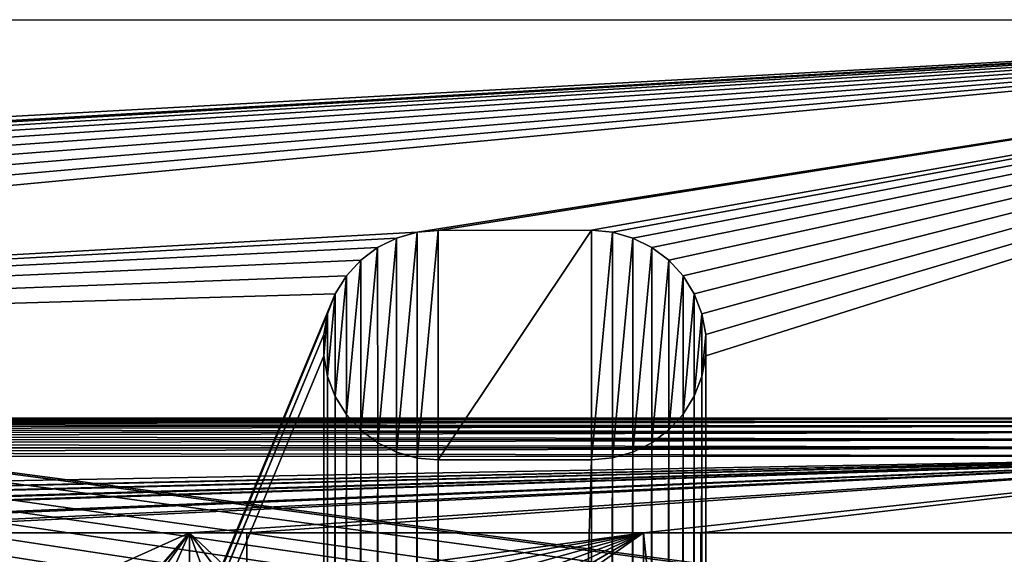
# Model space of a CAD drawing. Header units: metres. Extents: x -206 to 75, y -104 to 104.
# Tile 447 of 656: x -111 to -85, y 61 to 75. Entities that reach past the tile are written whole.
import ezdxf

# ---------------------------------------------------------------- set-up
doc = ezdxf.new("R2010")
doc.units = ezdxf.units.M
doc.layers.add('solid_01_1-CONSUMER_THERM_B_125288', color=7, linetype='CONTINUOUS')

msp = doc.modelspace()

# ---------------------------------------------------------------- linework, layer by layer
at = {"layer": 'solid_01_1-CONSUMER_THERM_B_125288'}
for points in [[(-165.763763, 69.471123), (-200.514557, 74.966148), (-65.514557, 74.985474)], [(-65.514557, 74.985474, 1.5), (-65.514557, 74.985474), (-200.514557, 74.966148)], [(-65.514557, 74.985474, 1.5), (-200.514557, 74.966148), (-200.514557, 74.966148, 1.5)], [(-85.36203, 59.706043, 1.5), (-65.514557, 74.985474, 1.5), (-200.514557, 74.966148, 1.5)], [(-86.338036, 59.777889, 1.5), (-85.36203, 59.706043, 1.5), (-200.514557, 74.966148, 1.5)], [(-88.29303, 59.740044, 1.5), (-86.338036, 59.777889, 1.5), (-200.514557, 74.966148, 1.5)], [(-90.227058, 59.461433, 1.5), (-88.29303, 59.740044, 1.5), (-200.514557, 74.966148, 1.5)], [(-91.178185, 59.232857, 1.5), (-90.227058, 59.461433, 1.5), (-200.514557, 74.966148, 1.5)], [(-92.114357, 58.945553, 1.5), (-91.178185, 59.232857, 1.5), (-200.514557, 74.966148, 1.5)], [(-93.031235, 58.600723, 1.5), (-92.114357, 58.945553, 1.5), (-200.514557, 74.966148, 1.5)], [(-93.924225, 58.200146, 1.5), (-93.031235, 58.600723, 1.5), (-200.514557, 74.966148, 1.5)], [(-95.621269, 57.241257, 1.5), (-93.924225, 58.200146, 1.5), (-200.514557, 74.966148, 1.5)], [(-97.174187, 56.091938, 1.5), (-95.621269, 57.241257, 1.5), (-200.514557, 74.966148, 1.5)], [(-106.887138, 47.939438, 1.5), (-97.174187, 56.091938, 1.5), (-200.514557, 74.966148, 1.5)], [(-107.910683, 47.194191, 1.5), (-106.887138, 47.939438, 1.5), (-200.514557, 74.966148, 1.5)], [(-108.467331, 46.871483, 1.5), (-107.910683, 47.194191, 1.5), (-200.514557, 74.966148, 1.5)], [(-109.048912, 46.586853, 1.5), (-108.467331, 46.871483, 1.5), (-200.514557, 74.966148, 1.5)], [(-109.651024, 46.343178, 1.5), (-109.048912, 46.586853, 1.5), (-200.514557, 74.966148, 1.5)], [(-110.268845, 46.142639, 1.5), (-109.651024, 46.343178, 1.5), (-200.514557, 74.966148, 1.5)], [(-110.897278, 45.986664, 1.5), (-110.268845, 46.142639, 1.5), (-200.514557, 74.966148, 1.5)], [(-111.53109, 45.875885, 1.5), (-110.897278, 45.986664, 1.5), (-200.514557, 74.966148, 1.5)], [(-161.763763, 69.471695), (-165.763763, 69.471123), (-65.514557, 74.985474)], [(-161.212524, 69.420692), (-161.763763, 69.471695), (-65.514557, 74.985474)], [(-160.680038, 69.269272), (-161.212524, 69.420692), (-65.514557, 74.985474)], [(-160.184433, 69.022583), (-160.680038, 69.269272), (-65.514557, 74.985474)], [(-159.742599, 68.689026), (-160.184433, 69.022583), (-65.514557, 74.985474)], [(-159.369568, 68.279953), (-159.742599, 68.689026), (-65.514557, 74.985474)], [(-159.078049, 67.809311), (-159.369568, 68.279953), (-65.514557, 74.985474)], [(-158.877991, 67.293106), (-159.078049, 67.809311), (-65.514557, 74.985474)], [(-158.776184, 66.748932), (-158.877991, 67.293106), (-65.514557, 74.985474)], [(-158.776108, 66.195313), (-158.776184, 66.748932), (-65.514557, 74.985474)], [(-158.776108, 66.195313), (-65.514557, 74.985474), (-100.815002, 69.429344)], [(-100.263771, 69.480499), (-100.815002, 69.429344), (-65.514557, 74.985474)], [(-96.263771, 69.481071), (-100.263771, 69.480499), (-65.514557, 74.985474)], [(-95.712532, 69.430069), (-96.263771, 69.481071), (-65.514557, 74.985474)], [(-95.180038, 69.278648), (-95.712532, 69.430069), (-65.514557, 74.985474)], [(-94.684433, 69.03196), (-95.180038, 69.278648), (-65.514557, 74.985474)], [(-94.242592, 68.698402), (-94.684433, 69.03196), (-65.514557, 74.985474)], [(-93.869568, 68.289337), (-94.242592, 68.698402), (-65.514557, 74.985474)], [(-93.578056, 67.818687), (-93.869568, 68.289337), (-65.514557, 74.985474)], [(-93.377991, 67.302483), (-93.578056, 67.818687), (-65.514557, 74.985474)], [(-93.276184, 66.758308), (-93.377991, 67.302483), (-65.514557, 74.985474)], [(-93.358711, -67.339516), (-65.514557, 74.985474), (-65.493088, -75.014526)], [(-93.358711, -67.339516), (-93.257065, -66.795311), (-65.514557, 74.985474)], [(-93.276108, 66.204689), (-93.276184, 66.758308), (-65.514557, 74.985474)], [(-93.276108, 66.204689), (-65.514557, 74.985474), (-93.257141, -66.241692)], [(-93.257065, -66.795311), (-93.257141, -66.241692), (-65.514557, 74.985474)], [(-158.776108, 66.195313), (-100.815002, 69.429344), (-101.34745, 69.277763)], [(-101.347443, 69.277771, 1.410859), (-101.34745, 69.277763), (-100.815002, 69.429344)], [(-100.814995, 69.429344, 1.410859), (-101.347443, 69.277771, 1.410859), (-100.815002, 69.429344)], [(-100.814995, 69.429344, 1.410859), (-101.346642, 63.682919, 1.410859), (-101.347443, 69.277771, 1.410859)], [(-100.814995, 69.429344, 1.410859), (-100.814148, 63.531498, 1.410859), (-101.346642, 63.682919, 1.410859)], [(-100.814995, 69.429344, 1.410859), (-100.815002, 69.429344), (-100.263771, 69.480499)], [(-100.814995, 69.429344, 1.410859), (-100.263771, 69.480499), (-100.263771, 69.480499, 1.410859)], [(-100.814995, 69.429344, 1.410859), (-100.263771, 69.480499, 1.410859), (-100.814148, 63.531498, 1.410859)], [(-100.814148, 63.531498, 1.410859), (-100.263771, 69.480499, 1.410859), (-100.262909, 63.480499, 1.410859)], [(-100.263771, 69.480499, 1.410859), (-100.263771, 69.480499), (-96.263771, 69.481071)], [(-100.263771, 69.480499, 1.410859), (-96.263771, 69.481071), (-96.263771, 69.481071, 1.410859)], [(-100.263771, 69.480499, 1.410859), (-96.263771, 69.481071, 1.410859), (-100.262909, 63.480499, 1.410859)], [(-96.263771, 69.481071, 1.410859), (-96.262909, 63.481071, 1.410859), (-100.262909, 63.480499, 1.410859)], [(-96.263771, 69.481071, 1.410859), (-96.263771, 69.481071), (-95.712532, 69.430069)], [(-95.712532, 69.430069, 1.410859), (-96.263771, 69.481071, 1.410859), (-95.712532, 69.430069)], [(-95.712532, 69.430069, 1.410859), (-96.262909, 63.481071, 1.410859), (-96.263771, 69.481071, 1.410859)], [(-95.711685, 63.532227, 1.410859), (-96.262909, 63.481071, 1.410859), (-95.712532, 69.430069, 1.410859)], [(-95.712532, 69.430069, 1.410859), (-95.712532, 69.430069), (-95.180038, 69.278648)], [(-95.180046, 69.278656, 1.410859), (-95.712532, 69.430069, 1.410859), (-95.180038, 69.278648)], [(-95.711685, 63.532227, 1.410859), (-95.712532, 69.430069, 1.410859), (-95.180046, 69.278656, 1.410859)], [(-158.776108, 66.195313), (-101.34745, 69.277763), (-101.842979, 69.030937)], [(-101.842972, 69.030937, 1.410859), (-101.842979, 69.030937), (-101.34745, 69.277763)], [(-101.347443, 69.277771, 1.410859), (-101.842972, 69.030937, 1.410859), (-101.34745, 69.277763)], [(-101.347443, 69.277771, 1.410859), (-101.842247, 63.929604, 1.410859), (-101.842972, 69.030937, 1.410859)], [(-101.347443, 69.277771, 1.410859), (-101.346642, 63.682919, 1.410859), (-101.842247, 63.929604, 1.410859)], [(-95.711685, 63.532227, 1.410859), (-95.180046, 69.278656, 1.410859), (-95.179245, 63.6838, 1.410859)], [(-95.180046, 69.278656, 1.410859), (-95.180038, 69.278648), (-94.684433, 69.03196)], [(-94.684441, 69.031967, 1.410859), (-95.180046, 69.278656, 1.410859), (-94.684433, 69.03196)], [(-95.179245, 63.6838, 1.410859), (-95.180046, 69.278656, 1.410859), (-94.684441, 69.031967, 1.410859)], [(-158.776108, 66.195313), (-101.842979, 69.030937), (-102.284729, 68.69725)], [(-102.284721, 68.697258, 1.410859), (-102.284729, 68.69725), (-101.842979, 69.030937)], [(-101.842972, 69.030937, 1.410859), (-102.284721, 68.697258, 1.410859), (-101.842979, 69.030937)], [(-101.842972, 69.030937, 1.410859), (-102.284088, 64.263161, 1.410859), (-102.284721, 68.697258, 1.410859)], [(-101.842972, 69.030937, 1.410859), (-101.842247, 63.929604, 1.410859), (-102.284088, 64.263161, 1.410859)], [(-95.179245, 63.6838, 1.410859), (-94.684441, 69.031967, 1.410859), (-94.683708, 63.93063, 1.410859)], [(-94.684441, 69.031967, 1.410859), (-94.684433, 69.03196), (-94.242592, 68.698402)], [(-94.242599, 68.69841, 1.410859), (-94.684441, 69.031967, 1.410859), (-94.242592, 68.698402)], [(-94.683708, 63.93063, 1.410859), (-94.684441, 69.031967, 1.410859), (-94.242599, 68.69841, 1.410859)], [(-158.776108, 66.195313), (-102.284729, 68.69725), (-102.657639, 68.288078)], [(-102.657631, 68.288086, 1.410859), (-102.657639, 68.288078), (-102.284729, 68.69725)], [(-102.284721, 68.697258, 1.410859), (-102.657631, 68.288086, 1.410859), (-102.284729, 68.69725)], [(-102.284721, 68.697258, 1.410859), (-102.657112, 64.672226, 1.410859), (-102.657631, 68.288086, 1.410859)], [(-102.284721, 68.697258, 1.410859), (-102.284088, 64.263161, 1.410859), (-102.657112, 64.672226, 1.410859)], [(-94.683708, 63.93063, 1.410859), (-94.242599, 68.69841, 1.410859), (-94.241966, 64.264313, 1.410859)], [(-94.242599, 68.69841, 1.410859), (-94.242592, 68.698402), (-93.869568, 68.289337)], [(-93.869568, 68.289337, 1.410859), (-94.242599, 68.69841, 1.410859), (-93.869568, 68.289337)], [(-94.241966, 64.264313, 1.410859), (-94.242599, 68.69841, 1.410859), (-93.869568, 68.289337, 1.410859)], [(-158.776108, 66.195313), (-102.657639, 68.288078), (-102.949013, 67.817345)], [(-102.657631, 68.288086, 1.410859), (-102.949013, 67.817352, 1.410859), (-102.657639, 68.288078)], [(-102.657631, 68.288086, 1.410859), (-102.948624, 65.142876, 1.410859), (-102.949013, 67.817352, 1.410859)], [(-102.949013, 67.817352, 1.410859), (-102.949013, 67.817345), (-102.657639, 68.288078)], [(-102.657631, 68.288086, 1.410859), (-102.657112, 64.672226, 1.410859), (-102.948624, 65.142876, 1.410859)], [(-94.241966, 64.264313, 1.410859), (-93.869568, 68.289337, 1.410859), (-93.869049, 64.673485, 1.410859)], [(-93.869568, 68.289337, 1.410859), (-93.869568, 68.289337), (-93.578056, 67.818687)], [(-93.578056, 67.818687, 1.410859), (-93.869568, 68.289337, 1.410859), (-93.578056, 67.818687)], [(-93.869049, 64.673485, 1.410859), (-93.869568, 68.289337, 1.410859), (-93.578056, 67.818687, 1.410859)], [(-158.776108, 66.195313), (-102.949013, 67.817345), (-158.757141, -66.251068)], [(-102.949013, 67.817345), (-158.757065, -66.804688), (-158.757141, -66.251068)], [(-102.949013, 67.817345), (-103.148926, 67.301086), (-158.757065, -66.804688)], [(-102.949013, 67.817352, 1.410859), (-103.148926, 67.301086, 1.410859), (-102.949013, 67.817345)], [(-102.949013, 67.817352, 1.410859), (-103.148697, 65.659081, 1.410859), (-103.148926, 67.301086, 1.410859)], [(-103.148926, 67.301086, 1.410859), (-103.148926, 67.301086), (-102.949013, 67.817345)], [(-102.949013, 67.817352, 1.410859), (-102.948624, 65.142876, 1.410859), (-103.148697, 65.659081, 1.410859)], [(-93.869049, 64.673485, 1.410859), (-93.578056, 67.818687, 1.410859), (-93.577675, 65.144218, 1.410859)], [(-93.578056, 67.818687, 1.410859), (-93.578056, 67.818687), (-93.377991, 67.302483)], [(-93.377991, 67.30249, 1.410859), (-93.578056, 67.818687, 1.410859), (-93.377991, 67.302483)], [(-93.577675, 65.144218, 1.410859), (-93.578056, 67.818687, 1.410859), (-93.377991, 67.30249, 1.410859)], [(-103.148926, 67.301086), (-103.25058, 66.756882), (-158.757065, -66.804688)], [(-103.25058, 66.756882, 1.410859), (-103.25058, 66.756882), (-103.148926, 67.301086)], [(-103.148926, 67.301086, 1.410859), (-103.25058, 66.756882, 1.410859), (-103.148926, 67.301086)], [(-103.148926, 67.301086, 1.410859), (-103.250504, 66.203262, 1.410859), (-103.25058, 66.756882, 1.410859)], [(-103.148926, 67.301086, 1.410859), (-103.148697, 65.659081, 1.410859), (-103.250504, 66.203262, 1.410859)], [(-93.577675, 65.144218, 1.410859), (-93.377991, 67.30249, 1.410859), (-93.377754, 65.660484, 1.410859)], [(-93.377991, 67.30249, 1.410859), (-93.377991, 67.302483), (-93.276184, 66.758308)], [(-93.276184, 66.758308, 1.410859), (-93.377991, 67.30249, 1.410859), (-93.276184, 66.758308)], [(-93.377754, 65.660484, 1.410859), (-93.377991, 67.30249, 1.410859), (-93.276184, 66.758308, 1.410859)], [(-103.25058, 66.756882), (-159.058624, -67.86515), (-158.858719, -67.348892)], [(-103.25058, 66.756882), (-103.250504, 66.203262), (-159.058624, -67.86515)], [(-103.25058, 66.756882), (-158.858719, -67.348892), (-158.757065, -66.804688)], [(-103.250504, 66.203262, 1.410859), (-103.250504, 66.203262), (-103.25058, 66.756882)], [(-103.25058, 66.756882, 1.410859), (-103.250504, 66.203262, 1.410859), (-103.25058, 66.756882)], [(-93.377754, 65.660484, 1.410859), (-93.276184, 66.758308, 1.410859), (-93.276108, 66.204689, 1.410859)], [(-93.276184, 66.758308, 1.410859), (-93.276184, 66.758308), (-93.276108, 66.204689)], [(-93.276108, 66.204689, 1.410859), (-93.276184, 66.758308, 1.410859), (-93.276108, 66.204689)], [(-103.250504, 66.203262), (-103.231537, -66.243118), (-159.058624, -67.86515)], [(-103.250504, 66.203262), (-103.148697, 65.659088), (-103.231537, -66.243118)], [(-103.148697, 65.659081, 1.410859), (-103.148697, 65.659088), (-103.250504, 66.203262)], [(-103.250504, 66.203262, 1.410859), (-103.148697, 65.659081, 1.410859), (-103.250504, 66.203262)], [(-93.377754, 65.660484), (-93.276108, 66.204689), (-93.358948, -65.697517)], [(-93.276108, 66.204689, 1.410859), (-93.276108, 66.204689), (-93.377754, 65.660484)], [(-93.377754, 65.660484, 1.410859), (-93.276108, 66.204689, 1.410859), (-93.377754, 65.660484)], [(-93.276108, 66.204689), (-93.257141, -66.241692), (-93.358948, -65.697517)], [(-103.148697, 65.659088), (-103.12989, -65.698914), (-103.231537, -66.243118)], [(-103.148697, 65.659088), (-102.948631, 65.142883), (-103.12989, -65.698914)], [(-102.948624, 65.142876, 1.410859), (-102.948631, 65.142883), (-103.148697, 65.659088)], [(-103.148697, 65.659081, 1.410859), (-102.948624, 65.142876, 1.410859), (-103.148697, 65.659088)], [(-93.577675, 65.144226), (-93.377754, 65.660484), (-93.559013, -65.181313)], [(-93.377754, 65.660484, 1.410859), (-93.377754, 65.660484), (-93.577675, 65.144226)], [(-93.577675, 65.144218, 1.410859), (-93.377754, 65.660484, 1.410859), (-93.577675, 65.144226)], [(-93.377754, 65.660484), (-93.358948, -65.697517), (-93.559013, -65.181313)], [(-102.948631, 65.142883), (-102.92997, -65.182655), (-103.12989, -65.698914)], [(-102.948631, 65.142883), (-102.65712, 64.672234), (-102.92997, -65.182655)], [(-102.657112, 64.672226, 1.410859), (-102.65712, 64.672234), (-102.948631, 65.142883)], [(-102.948624, 65.142876, 1.410859), (-102.657112, 64.672226, 1.410859), (-102.948631, 65.142883)], [(-93.869049, 64.673492), (-93.577675, 65.144226), (-93.850525, -64.710663)], [(-93.577675, 65.144218, 1.410859), (-93.577675, 65.144226), (-93.869049, 64.673492)], [(-93.869049, 64.673485, 1.410859), (-93.577675, 65.144218, 1.410859), (-93.869049, 64.673492)], [(-93.577675, 65.144226), (-93.559013, -65.181313), (-93.850525, -64.710663)], [(-185.604691, 64.547104, 74.62252), (-76.404686, 64.554947, 74.62252), (-76.404686, 64.580017, 74.400002)], [(-185.604691, 64.572174, 70.400002), (-76.404686, 64.580017, 74.400002), (-76.404686, 64.580017, 70.400002)], [(-185.604691, 64.572174, 70.400002), (-185.604691, 64.572174, 74.400002), (-76.404686, 64.580017, 74.400002)], [(-185.604691, 64.547104, 74.62252), (-76.404686, 64.580017, 74.400002), (-185.604691, 64.572174, 74.400002)], [(-76.404686, 64.555199, 70.178574), (-185.604691, 64.572174, 70.400002), (-76.404686, 64.580017, 70.400002)], [(-76.404686, 64.555199, 70.178574), (-185.604691, 64.547356, 70.178574), (-185.604691, 64.572174, 70.400002)], [(-76.404686, 64.555199, 70.178574), (-76.404678, 64.481377, 69.966927), (-185.604691, 64.547356, 70.178574)], [(-185.604691, 64.547104, 74.62252), (-185.604675, 64.473045, 74.834084), (-76.404686, 64.554947, 74.62252)], [(-76.404678, 64.481377, 69.966927), (-185.604675, 64.473534, 69.966927), (-185.604691, 64.547356, 70.178574)], [(-185.604675, 64.473045, 74.834084), (-76.404678, 64.480888, 74.834084), (-76.404686, 64.554947, 74.62252)], [(-102.65712, 64.672234), (-102.638596, -64.711922), (-102.92997, -65.182655)], [(-102.65712, 64.672234), (-102.284088, 64.263168), (-102.638596, -64.711922)], [(-102.284088, 64.263161, 1.410859), (-102.284088, 64.263168), (-102.65712, 64.672234)], [(-102.657112, 64.672226, 1.410859), (-102.284088, 64.263161, 1.410859), (-102.65712, 64.672234)], [(-94.241966, 64.264313, 1.410859), (-93.869049, 64.673485, 1.410859), (-94.241959, 64.26432)], [(-94.241959, 64.26432), (-93.869049, 64.673492), (-94.223549, -64.301598)], [(-93.869049, 64.673485, 1.410859), (-93.869049, 64.673492), (-94.241959, 64.26432)], [(-93.869049, 64.673492), (-93.850525, -64.710663), (-94.223549, -64.301598)], [(-76.404678, 64.481377, 69.966927), (-76.404671, 64.362267, 69.777039), (-185.604675, 64.473534, 69.966927)], [(-185.604675, 64.353729, 75.023842), (-76.404671, 64.361572, 75.023842), (-76.404678, 64.480888, 74.834084)], [(-185.604675, 64.473045, 74.834084), (-185.604675, 64.353729, 75.023842), (-76.404678, 64.480888, 74.834084)], [(-76.404671, 64.362267, 69.777039), (-185.604675, 64.354424, 69.777039), (-185.604675, 64.473534, 69.966927)], [(-76.404671, 64.362267, 69.777039), (-76.404663, 64.203857, 69.618446), (-185.604675, 64.354424, 69.777039)], [(-185.604675, 64.353729, 75.023842), (-185.60466, 64.195137, 75.182251), (-76.404671, 64.361572, 75.023842)], [(-76.404663, 64.203857, 69.618446), (-185.60466, 64.196014, 69.618446), (-185.604675, 64.354424, 69.777039)], [(-185.60466, 64.195137, 75.182251), (-76.404663, 64.20298, 75.182251), (-76.404671, 64.361572, 75.023842)], [(-102.284088, 64.263168), (-102.265686, -64.30275), (-102.638596, -64.711922)], [(-102.284088, 64.263168), (-101.842255, 63.929611), (-102.265686, -64.30275)], [(-101.842247, 63.929604, 1.410859), (-101.842255, 63.929611), (-102.284088, 64.263168)], [(-102.284088, 64.263161, 1.410859), (-101.842247, 63.929604, 1.410859), (-102.284088, 64.263168)], [(-94.683708, 63.93063, 1.410859), (-94.241966, 64.264313, 1.410859), (-94.683701, 63.930634)], [(-94.683701, 63.930634), (-94.241959, 64.26432), (-94.66539, -63.968037)], [(-94.241966, 64.264313, 1.410859), (-94.241959, 64.26432), (-94.683701, 63.930634)], [(-94.241959, 64.26432), (-94.223549, -64.301598), (-94.66539, -63.968037)], [(-76.404663, 64.203857, 69.618446), (-76.404648, 64.014107, 69.49913), (-185.60466, 64.196014, 69.618446)], [(-185.60466, 64.195137, 75.182251), (-185.604645, 64.005249, 75.301361), (-76.404663, 64.20298, 75.182251)], [(-76.404648, 64.014107, 69.49913), (-185.604645, 64.006264, 69.49913), (-185.60466, 64.196014, 69.618446)], [(-185.604645, 64.005249, 75.301361), (-76.404648, 64.013092, 75.301361), (-76.404663, 64.20298, 75.182251)], [(-76.404648, 64.014107, 69.49913), (-76.404633, 63.80254, 69.425072), (-185.604645, 64.006264, 69.49913)], [(-185.604645, 64.005249, 75.301361), (-185.60463, 63.793602, 75.375175), (-76.404648, 64.013092, 75.301361)], [(-76.404633, 63.80254, 69.425072), (-185.60463, 63.794697, 69.425072), (-185.604645, 64.006264, 69.49913)], [(-185.60463, 63.793602, 75.375175), (-76.404633, 63.801445, 75.375175), (-76.404648, 64.013092, 75.301361)], [(-76.404633, 63.80254, 69.425072), (-76.404617, 63.580017, 69.400002), (-185.60463, 63.794697, 69.425072)], [(-185.60463, 63.793602, 75.375175), (-185.604614, 63.572178, 75.400002), (-76.404633, 63.801445, 75.375175)], [(-185.60463, 63.794697, 69.425072), (-76.404617, 63.580017, 69.400002), (-185.604614, 63.572178, 69.400002)], [(-76.404633, 63.801445, 75.375175), (-185.604614, 63.572178, 75.400002), (-76.404617, 63.580017, 75.400002)], [(-101.842255, 63.929611), (-101.823944, -63.969063), (-102.265686, -64.30275)], [(-101.842255, 63.929611), (-101.346649, 63.682919), (-101.823944, -63.969063)], [(-101.346642, 63.682919, 1.410859), (-101.346649, 63.682919), (-101.842255, 63.929611)], [(-101.842247, 63.929604, 1.410859), (-101.346642, 63.682919, 1.410859), (-101.842255, 63.929611)], [(-95.179245, 63.6838, 1.410859), (-94.683708, 63.93063, 1.410859), (-95.179237, 63.683804)], [(-95.179237, 63.683804), (-94.683701, 63.930634), (-95.160995, -63.721348)], [(-94.683708, 63.93063, 1.410859), (-94.683701, 63.930634), (-95.179237, 63.683804)], [(-94.683701, 63.930634), (-94.66539, -63.968037), (-95.160995, -63.721348)], [(-76.404617, 63.580017, 75.400002), (-185.604614, 63.572178, 75.400002), (-92.716316, 42.429672, 75.400002)], [(-185.604477, 61.572178, 69.400002), (-185.604614, 63.572178, 69.400002), (-76.404617, 63.580017, 69.400002)], [(-185.604614, 63.572178, 75.400002), (-93.500069, 42.491352, 75.400002), (-92.716316, 42.429672, 75.400002)], [(-185.604614, 63.572178, 75.400002), (-168.500076, 42.491318, 75.400002), (-93.500069, 42.491352, 75.400002)], [(-168.604477, 61.573399, 69.400002), (-185.604477, 61.572178, 69.400002), (-76.404617, 63.580017, 69.400002)], [(-167.104477, 61.573505, 69.400002), (-168.604477, 61.573399, 69.400002), (-76.404617, 63.580017, 69.400002)], [(-156.754471, 61.574249, 69.400002), (-167.104477, 61.573505, 69.400002), (-76.404617, 63.580017, 69.400002)], [(-155.254471, 61.574356, 69.400002), (-156.754471, 61.574249, 69.400002), (-76.404617, 63.580017, 69.400002)], [(-144.504471, 61.575127, 69.400002), (-155.254471, 61.574356, 69.400002), (-76.404617, 63.580017, 69.400002)], [(-143.004471, 61.575237, 69.400002), (-144.504471, 61.575127, 69.400002), (-76.404617, 63.580017, 69.400002)], [(-138.204468, 61.575581, 69.400002), (-143.004471, 61.575237, 69.400002), (-76.404617, 63.580017, 69.400002)], [(-137.004471, 61.575668, 69.400002), (-138.204468, 61.575581, 69.400002), (-76.404617, 63.580017, 69.400002)], [(-125.004471, 61.576527, 69.400002), (-137.004471, 61.575668, 69.400002), (-76.404617, 63.580017, 69.400002)], [(-125.004471, 61.576527, 69.400002), (-76.404617, 63.580017, 69.400002), (-123.804474, 61.576614, 69.400002)], [(-76.404617, 63.580017, 69.400002), (-119.004471, 61.576958, 69.400002), (-123.804474, 61.576614, 69.400002)], [(-76.404617, 63.580017, 69.400002), (-117.504471, 61.577068, 69.400002), (-119.004471, 61.576958, 69.400002)], [(-76.404617, 63.580017, 69.400002), (-106.754471, 61.577839, 69.400002), (-117.504471, 61.577068, 69.400002)], [(-76.404617, 63.580017, 69.400002), (-105.254471, 61.577946, 69.400002), (-106.754471, 61.577839, 69.400002)], [(-76.404617, 63.580017, 69.400002), (-94.904472, 61.57869, 69.400002), (-105.254471, 61.577946, 69.400002)], [(-101.346649, 63.682919), (-101.328407, -63.722233), (-101.823944, -63.969063)], [(-101.346649, 63.682919), (-100.814156, 63.531498), (-101.328407, -63.722233)], [(-100.814148, 63.531498, 1.410859), (-100.814156, 63.531498), (-101.346649, 63.682919)], [(-101.346642, 63.682919, 1.410859), (-100.814148, 63.531498, 1.410859), (-101.346649, 63.682919)], [(-100.814156, 63.531498), (-100.795959, -63.570656), (-101.328407, -63.722233)], [(-100.814156, 63.531498), (-100.262909, 63.480499), (-100.795959, -63.570656)], [(-100.262909, 63.480499, 1.410859), (-100.262909, 63.480499), (-100.814156, 63.531498)], [(-100.814148, 63.531498, 1.410859), (-100.262909, 63.480499, 1.410859), (-100.814156, 63.531498)], [(-96.262909, 63.481071), (-95.711685, 63.53223), (-96.244728, -63.518929)], [(-95.711685, 63.532227, 1.410859), (-95.711685, 63.53223), (-96.262909, 63.481071)], [(-95.711685, 63.532227, 1.410859), (-96.262909, 63.481071), (-96.262909, 63.481071, 1.410859)], [(-95.711685, 63.53223), (-95.693489, -63.569927), (-96.244728, -63.518929)], [(-95.711685, 63.53223), (-95.179237, 63.683804), (-95.693489, -63.569927)], [(-95.179245, 63.6838, 1.410859), (-95.179237, 63.683804), (-95.711685, 63.53223)], [(-95.711685, 63.532227, 1.410859), (-95.179245, 63.6838, 1.410859), (-95.711685, 63.53223)], [(-95.179237, 63.683804), (-95.160995, -63.721348), (-95.693489, -63.569927)], [(-76.404617, 63.580017, 69.400002), (-93.404472, 61.578796, 69.400002), (-94.904472, 61.57869, 69.400002)], [(-76.404617, 63.580017, 69.400002), (-76.404472, 61.580017, 69.400002), (-93.404472, 61.578796, 69.400002)], [(-76.404617, 63.580017, 75.400002), (-92.716316, 42.429672, 75.400002), (-91.951859, 42.246143, 75.400002)], [(-76.404617, 63.580017, 75.400002), (-91.951859, 42.246143, 75.400002), (-91.225533, 41.945286, 75.400002)], [(-76.404617, 63.580017, 75.400002), (-91.225533, 41.945286, 75.400002), (-90.555206, 41.534512, 75.400002)], [(-76.404617, 63.580017, 75.400002), (-90.555206, 41.534512, 75.400002), (-89.95739, 41.02393, 75.400002)], [(-76.404617, 63.580017, 75.400002), (-89.95739, 41.02393, 75.400002), (-89.446808, 40.426117, 75.400002)], [(-76.404617, 63.580017, 75.400002), (-89.446808, 40.426117, 75.400002), (-89.036034, 39.755791, 75.400002)], [(-76.404617, 63.580017, 75.400002), (-89.036034, 39.755791, 75.400002), (-88.735176, 39.029461, 75.400002)], [(-76.404617, 63.580017, 75.400002), (-88.735176, 39.029461, 75.400002), (-88.551651, 38.265007, 75.400002)], [(-76.404617, 63.580017, 75.400002), (-88.551651, 38.265007, 75.400002), (-76.395485, -63.61998, 75.400002)], [(-100.262909, 63.480499), (-100.244728, -63.519501), (-100.795959, -63.570656)], [(-96.262909, 63.481071), (-100.244728, -63.519501), (-100.262909, 63.480499)], [(-96.262909, 63.481071, 1.410859), (-96.262909, 63.481071), (-100.262909, 63.480499)], [(-100.262909, 63.480499, 1.410859), (-96.262909, 63.481071, 1.410859), (-100.262909, 63.480499)], [(-96.262909, 63.481071), (-96.244728, -63.518929), (-100.244728, -63.519501)], [(-117.504128, 56.727066, 72.400002), (-117.504471, 61.577068, 72.400002), (-106.754471, 61.577839, 72.400002)], [(-106.754471, 61.577839, 69.400002), (-106.754471, 61.577839, 72.400002), (-117.504471, 61.577068, 72.400002)], [(-106.754471, 61.577839, 69.400002), (-117.504471, 61.577068, 72.400002), (-117.504471, 61.577068, 69.400002)], [(-117.504128, 56.727066, 72.400002), (-106.754471, 61.577839, 72.400002), (-109.258911, 58.710747, 72.400002)], [(-106.754471, 61.577839, 72.400002), (-108.737396, 59.232342, 72.400002), (-109.258911, 58.710747, 72.400002)], [(-106.754471, 61.577839, 72.400002), (-108.133736, 59.655792, 72.400002), (-108.737396, 59.232342, 72.400002)], [(-106.754471, 61.577839, 72.400002), (-107.46627, 59.968441, 72.400002), (-108.133736, 59.655792, 72.400002)], [(-106.754471, 61.577839, 72.400002), (-106.754372, 60.16114, 72.400002), (-107.46627, 59.968441, 72.400002)], [(-105.254372, 60.161247, 68.823547), (-106.754471, 61.577839, 69.400002), (-105.254471, 61.577946, 69.400002)], [(-106.754471, 61.577839, 69.400002), (-106.754372, 60.16114, 72.400002), (-106.754471, 61.577839, 72.400002)], [(-106.754372, 60.16114, 68.823547), (-106.754372, 60.16114, 72.400002), (-106.754471, 61.577839, 69.400002)], [(-106.25531, 60.220459, 68.847672), (-106.754372, 60.16114, 68.823547), (-106.754471, 61.577839, 69.400002)], [(-105.753441, 60.220497, 68.847672), (-106.754471, 61.577839, 69.400002), (-105.254372, 60.161247, 68.823547)], [(-106.25531, 60.220459, 68.847672), (-106.754471, 61.577839, 69.400002), (-105.753441, 60.220497, 68.847672)], [(-105.254471, 61.577946, 72.400002), (-94.904472, 61.57869, 72.400002), (-105.254372, 60.161247, 72.400002)], [(-94.904472, 61.57869, 69.400002), (-94.904472, 61.57869, 72.400002), (-105.254471, 61.577946, 72.400002)], [(-94.904472, 61.57869, 69.400002), (-105.254471, 61.577946, 72.400002), (-105.254471, 61.577946, 69.400002)], [(-105.254372, 60.161247, 68.823547), (-105.254471, 61.577946, 72.400002), (-105.254372, 60.161247, 72.400002)], [(-105.254372, 60.161247, 68.823547), (-105.254471, 61.577946, 69.400002), (-105.254471, 61.577946, 72.400002)], [(-94.904472, 61.57869, 72.400002), (-104.542442, 59.968651, 72.400002), (-105.254372, 60.161247, 72.400002)], [(-94.904472, 61.57869, 72.400002), (-103.874939, 59.656097, 72.400002), (-104.542442, 59.968651, 72.400002)], [(-94.904472, 61.57869, 72.400002), (-103.271217, 59.232735, 72.400002), (-103.874939, 59.656097, 72.400002)], [(-94.904472, 61.57869, 72.400002), (-102.749619, 58.711216, 72.400002), (-103.271217, 59.232735, 72.400002)], [(-94.904472, 61.57869, 72.400002), (-102.326172, 58.107555, 72.400002), (-102.749619, 58.711216, 72.400002)], [(-94.904472, 61.57869, 72.400002), (-102.013519, 57.440098, 72.400002), (-102.326172, 58.107555, 72.400002)], [(-94.904472, 61.57869, 72.400002), (-101.820824, 56.728195, 72.400002), (-102.013519, 57.440098, 72.400002)], [(-94.904472, 61.57869, 72.400002), (-94.904121, 56.728691, 72.400002), (-101.820824, 56.728195, 72.400002)], [(-93.404472, 61.578796, 69.400002), (-93.403435, 47.078796, 63.5), (-94.904472, 61.57869, 69.400002)], [(-94.904121, 56.728691, 67.426552), (-94.904472, 61.57869, 69.400002), (-93.403435, 47.078796, 63.5)], [(-94.904472, 61.57869, 69.400002), (-94.904121, 56.728691, 72.400002), (-94.904472, 61.57869, 72.400002)], [(-94.904121, 56.728691, 67.426552), (-94.904121, 56.728691, 72.400002), (-94.904472, 61.57869, 69.400002)], [(-93.403542, 48.578796, 72.400002), (-93.404472, 61.578796, 72.400002), (-76.404472, 61.580017, 72.400002)], [(-76.404472, 61.580017, 69.400002), (-76.404472, 61.580017, 72.400002), (-93.404472, 61.578796, 72.400002)], [(-76.404472, 61.580017, 69.400002), (-93.404472, 61.578796, 72.400002), (-93.404472, 61.578796, 69.400002)], [(-93.403435, 47.078796, 69.900002), (-93.403435, 47.078796, 63.5), (-93.404472, 61.578796, 69.400002)], [(-93.404472, 61.578796, 69.400002), (-93.404472, 61.578796, 72.400002), (-93.403542, 48.578796, 72.400002)], [(-93.403542, 48.578796, 69.900002), (-93.404472, 61.578796, 69.400002), (-93.403542, 48.578796, 72.400002)], [(-93.403435, 47.078796, 69.900002), (-93.404472, 61.578796, 69.400002), (-93.403542, 48.578796, 69.900002)], [(-92.091606, 48.50037, 72.400002), (-93.403542, 48.578796, 72.400002), (-76.404472, 61.580017, 72.400002)], [(-90.798988, 48.26619, 72.400002), (-92.091606, 48.50037, 72.400002), (-76.404472, 61.580017, 72.400002)], [(-89.543076, 47.879429, 72.400002), (-90.798988, 48.26619, 72.400002), (-76.404472, 61.580017, 72.400002)], [(-88.342255, 47.345646, 72.400002), (-89.543076, 47.879429, 72.400002), (-76.404472, 61.580017, 72.400002)], [(-87.214027, 46.672729, 72.400002), (-88.342255, 47.345646, 72.400002), (-76.404472, 61.580017, 72.400002)], [(-87.214027, 46.672729, 72.400002), (-76.404472, 61.580017, 72.400002), (-86.173599, 45.86972, 72.400002)], [(-76.404472, 61.580017, 72.400002), (-75.457878, 61.515781, 72.400002), (-86.173599, 45.86972, 72.400002)], [(-75.457878, 61.515781, 72.400002), (-74.529282, 61.324318, 72.400002), (-86.173599, 45.86972, 72.400002)], [(-74.529282, 61.324318, 72.400002), (-73.634369, 61.008808, 72.400002), (-86.173599, 45.86972, 72.400002)]]:
    msp.add_3dface(points, dxfattribs=at)

doc.saveas('drawing.dxf')
